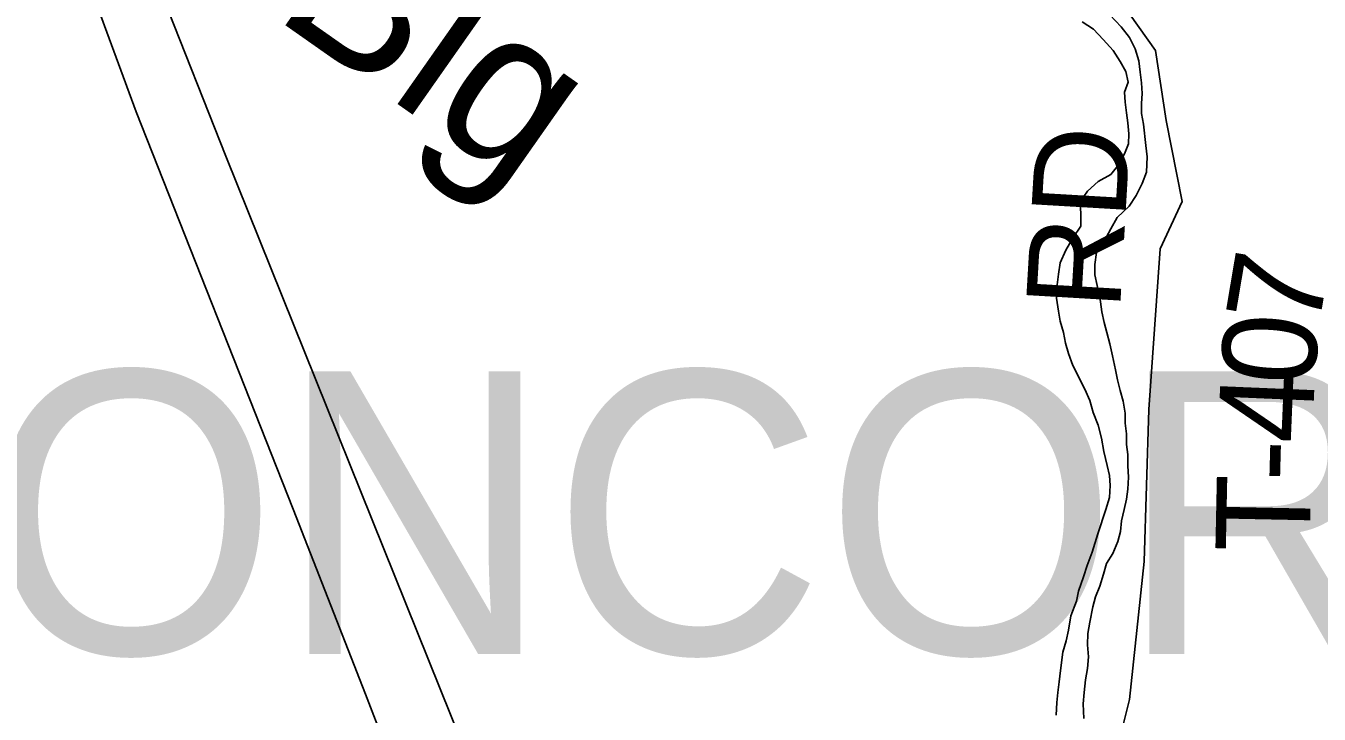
# Model space of a CAD drawing. Extents: x -59 to 82, y -3 to 49.
# Drawn here: x -52.812 to -52.032, y 43.644 to 44.059 of the extents above; entities that cross this region are included whole.
import ezdxf

# ---------------------------------------------------------------- set-up
doc = ezdxf.new("R2010")
doc.units = 0
for name, color, linetype in [('GM_X_County_Road', 7, 'Continuous'), ('GM_X_Minor_River', 7, 'Continuous'), ('GM_X_Minor_River_Text', 7, 'Continuous'), ('GM_X_Rail_Line', 7, 'Continuous'), ('GM_X_Township_Road', 7, 'Continuous'), ('GM_X_Township_Road_Text', 7, 'Continuous'), ('SH_Data', 7, 'Continuous')]:
    doc.layers.add(name, color=color, linetype=linetype)

msp = doc.modelspace()

# ---------------------------------------------------------------- linework, layer by layer
at = {"layer": 'GM_X_County_Road'}
for p, q in [((-52.74558, 44.00698), (-52.78431, 44.11205)), ((-52.65079, 43.76723), (-52.74558, 44.00698)), ((-52.6073, 43.65581), (-52.65079, 43.76723)), ((-52.54546, 43.49621), (-52.6073, 43.65581))]:
    msp.add_line(p, q, dxfattribs=at)
at = {"layer": 'GM_X_Minor_River'}
for p, q in [((-52.17497, 44.06122), (-52.16815, 44.05668)), ((-52.15149, 44.05823), (-52.15832, 44.06542)), ((-52.16815, 44.05668), (-52.16245, 44.05062)), ((-52.14656, 44.05178), (-52.15149, 44.05823)), ((-52.14314, 44.04496), (-52.14656, 44.05178)), ((-52.16245, 44.05062), (-52.15638, 44.0438)), ((-52.14085, 44.03775), (-52.14314, 44.04496)), ((-52.15638, 44.0438), (-52.1522, 44.03736)), ((-52.1522, 44.03736), (-52.14879, 44.03129)), ((-52.14008, 44.03092), (-52.14085, 44.03775)), ((-52.14879, 44.03129), (-52.14726, 44.02484)), ((-52.13931, 44.02448), (-52.14008, 44.03092)), ((-52.14726, 44.02484), (-52.14951, 44.01877)), ((-52.13891, 44.01803), (-52.13931, 44.02448)), ((-52.14951, 44.01877), (-52.14912, 44.0127)), ((-52.13928, 44.01195), (-52.13891, 44.01803)), ((-52.14912, 44.0127), (-52.14835, 44.00625)), ((-52.14835, 44.00625), (-52.14758, 44.00018)), ((-52.13927, 44.00588), (-52.13928, 44.01195)), ((-52.13812, 43.99944), (-52.13927, 44.00588)), ((-52.14758, 44.00018), (-52.14681, 43.99373)), ((-52.13658, 43.98654), (-52.13812, 43.99944)), ((-52.14681, 43.99373), (-52.14718, 43.98766)), ((-52.14944, 43.98159), (-52.15283, 43.97513)), ((-52.14718, 43.98766), (-52.14944, 43.98159)), ((-52.1358, 43.97971), (-52.13658, 43.98654)), ((-52.15283, 43.97513), (-52.15774, 43.96905)), ((-52.13616, 43.9706), (-52.1358, 43.97971)), ((-52.15774, 43.96905), (-52.1653, 43.96487)), ((-52.1388, 43.96377), (-52.13616, 43.9706)), ((-52.17172, 43.95917), (-52.17626, 43.95271)), ((-52.1653, 43.96487), (-52.17172, 43.95917)), ((-52.14257, 43.95656), (-52.1388, 43.96377)), ((-52.17626, 43.95271), (-52.17586, 43.94512)), ((-52.14672, 43.9501), (-52.14257, 43.95656)), ((-52.17586, 43.94512), (-52.17584, 43.93791)), ((-52.15767, 43.93642), (-52.1539, 43.94326)), ((-52.1539, 43.94326), (-52.14672, 43.9501)), ((-52.17584, 43.93791), (-52.18037, 43.93107)), ((-52.16182, 43.92883), (-52.15767, 43.93642)), ((-52.18037, 43.93107), (-52.1849, 43.92348)), ((-52.16635, 43.92199), (-52.16182, 43.92883)), ((-52.1849, 43.92348), (-52.18829, 43.91588)), ((-52.16747, 43.91478), (-52.16635, 43.92199)), ((-52.18829, 43.91588), (-52.18941, 43.90905)), ((-52.16745, 43.90871), (-52.16747, 43.91478)), ((-52.18941, 43.90905), (-52.19015, 43.9026)), ((-52.16593, 43.90226), (-52.16745, 43.90871)), ((-52.19015, 43.9026), (-52.19052, 43.89463)), ((-52.1644, 43.89543), (-52.16593, 43.90226)), ((-52.19052, 43.89463), (-52.18936, 43.88667)), ((-52.16324, 43.88633), (-52.1644, 43.89543)), ((-52.18936, 43.88667), (-52.18822, 43.8806)), ((-52.18822, 43.8806), (-52.18631, 43.87377)), ((-52.16172, 43.87988), (-52.16324, 43.88633)), ((-52.18631, 43.87377), (-52.18516, 43.86732)), ((-52.16019, 43.87381), (-52.16172, 43.87988)), ((-52.15828, 43.86698), (-52.16019, 43.87381)), ((-52.18516, 43.86732), (-52.18325, 43.86125)), ((-52.15675, 43.85978), (-52.15828, 43.86698)), ((-52.18325, 43.86125), (-52.18059, 43.85405)), ((-52.15484, 43.85143), (-52.15675, 43.85978)), ((-52.18059, 43.85405), (-52.17336, 43.83964)), ((-52.15369, 43.84536), (-52.15484, 43.85143)), ((-52.15216, 43.83892), (-52.15369, 43.84536)), ((-52.17336, 43.83964), (-52.17032, 43.83281)), ((-52.15026, 43.83247), (-52.15216, 43.83892)), ((-52.17032, 43.83281), (-52.16841, 43.82561)), ((-52.16841, 43.82561), (-52.16537, 43.81802)), ((-52.14911, 43.82526), (-52.15026, 43.83247)), ((-52.16537, 43.81802), (-52.16346, 43.81006)), ((-52.14909, 43.81919), (-52.14911, 43.82526)), ((-52.14832, 43.81274), (-52.14909, 43.81919)), ((-52.16346, 43.81006), (-52.16193, 43.80209)), ((-52.14831, 43.80629), (-52.14832, 43.81274)), ((-52.14754, 43.80022), (-52.14831, 43.80629)), ((-52.16193, 43.80209), (-52.16002, 43.79375)), ((-52.14753, 43.79339), (-52.14754, 43.80022)), ((-52.16002, 43.79375), (-52.15849, 43.78768)), ((-52.15849, 43.78768), (-52.1581, 43.78161)), ((-52.14713, 43.78656), (-52.14753, 43.79339)), ((-52.1581, 43.78161), (-52.15846, 43.7744)), ((-52.14824, 43.77327), (-52.1475, 43.77935)), ((-52.1475, 43.77935), (-52.14713, 43.78656)), ((-52.15846, 43.7744), (-52.16072, 43.76719)), ((-52.14974, 43.7672), (-52.14824, 43.77327)), ((-52.16072, 43.76719), (-52.16561, 43.75238)), ((-52.15124, 43.76037), (-52.14974, 43.7672)), ((-52.15198, 43.75392), (-52.15124, 43.76037)), ((-52.16561, 43.75238), (-52.16899, 43.74137)), ((-52.1565, 43.74063), (-52.15349, 43.74784)), ((-52.15349, 43.74784), (-52.15198, 43.75392)), ((-52.16899, 43.74137), (-52.17201, 43.73339)), ((-52.16027, 43.73455), (-52.1565, 43.74063)), ((-52.17201, 43.73339), (-52.17426, 43.72656)), ((-52.16215, 43.7281), (-52.16027, 43.73455)), ((-52.17426, 43.72656), (-52.17727, 43.71783)), ((-52.16441, 43.72088), (-52.16215, 43.7281)), ((-52.17727, 43.71783), (-52.1784, 43.71175)), ((-52.16704, 43.71443), (-52.16441, 43.72088)), ((-52.1784, 43.71175), (-52.18178, 43.70302)), ((-52.16855, 43.70836), (-52.16704, 43.71443)), ((-52.18178, 43.70302), (-52.18328, 43.69429)), ((-52.17042, 43.69925), (-52.16855, 43.70836)), ((-52.18328, 43.69429), (-52.18478, 43.68784)), ((-52.17154, 43.69242), (-52.17042, 43.69925)), ((-52.18478, 43.68784), (-52.18666, 43.68101)), ((-52.1719, 43.68558), (-52.17154, 43.69242)), ((-52.17113, 43.67837), (-52.1719, 43.68558)), ((-52.18666, 43.68101), (-52.18815, 43.67)), ((-52.17187, 43.67117), (-52.17113, 43.67837)), ((-52.18815, 43.67), (-52.18889, 43.66317)), ((-52.173, 43.66433), (-52.17187, 43.67117)), ((-52.18889, 43.66317), (-52.18964, 43.65672)), ((-52.17374, 43.65674), (-52.173, 43.66433)), ((-52.18964, 43.65672), (-52.19038, 43.65064)), ((-52.17448, 43.64991), (-52.17374, 43.65674)), ((-52.19038, 43.65064), (-52.19074, 43.64305)), ((-52.17408, 43.64118), (-52.17448, 43.64991))]:
    msp.add_line(p, q, dxfattribs=at)
at = {"layer": 'GM_X_Rail_Line'}
for p, q in [((-52.84171, 44.36161), (-52.69155, 43.98019)), ((-52.69155, 43.98019), (-52.51004, 43.52954))]:
    msp.add_line(p, q, dxfattribs=at)
at = {"layer": 'GM_X_Township_Road'}
for p, q in [((-52.14613, 44.0654), (-52.13083, 44.04386)), ((-52.13083, 44.04386), (-52.12446, 44.00175)), ((-52.12446, 44.00175), (-52.11463, 43.95283)), ((-52.11463, 43.95283), (-52.12806, 43.92426)), ((-52.12806, 43.92426), (-52.13493, 43.82736)), ((-52.13493, 43.82736), (-52.13767, 43.73581)), ((-52.13767, 43.73581), (-52.14653, 43.65256)), ((-52.14653, 43.65256), (-52.15794, 43.60652))]:
    msp.add_line(p, q, dxfattribs=at)

# ---------------------------------------------------------------- texts
at = {"layer": 'GM_X_Minor_River_Text'}
msp.add_text('Big', height=0.094791, rotation=324.92261, dxfattribs=at).set_placement((-52.66407, 44.06508))
at = {"layer": 'GM_X_Township_Road_Text'}
for s, height, rotation, p in [('RD', 0.056818, 86.66138, (-52.15227, 43.88687)), ('7', 0.05682, 80.40591, (-52.03281, 43.87445)), ('0', 0.05682, 86.14092, (-52.03499, 43.84103)), ('4', 0.05682, 87.60018, (-52.03643, 43.80644)), ('-', 0.05682, 88.47756, (-52.03704, 43.78335)), ('T', 0.05682, 88.82998, (-52.03791, 43.74095))]:
    msp.add_text(s, height=height, rotation=rotation, dxfattribs=at).set_placement(p)
at = {"layer": 'SH_Data'}
msp.add_text('CONCORD', height=0.170455, dxfattribs=at).set_placement((-53.00172, 43.68007))

doc.saveas('drawing.dxf')
